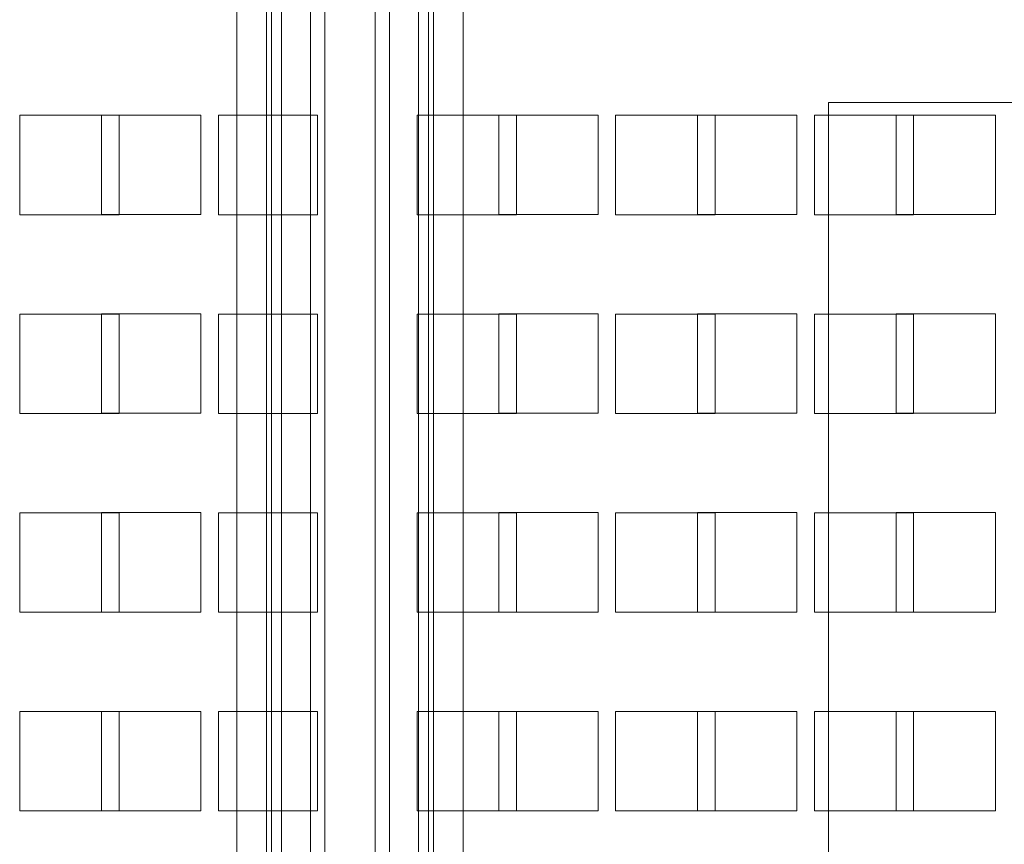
# Model space of a CAD drawing. Header units: inches. Extents: x 1 to 109, y 1 to 85.
# Tile 611 of 656: x 93.24 to 94.89, y 22.53 to 23.91. Entities that reach past the tile are written whole.
import ezdxf

# ---------------------------------------------------------------- set-up
doc = ezdxf.new("R2010")
doc.units = ezdxf.units.IN
doc.header["$MEASUREMENT"] = 0

msp = doc.modelspace()

# ---------------------------------------------------------------- linework, layer by layer
at = {"color": 7, "linetype": 'Continuous', "lineweight": 15, "ltscale": 5}
for p, q in [((93.601, 13.5399), (93.601, 29.7899)), ((93.6508, 29.7899), (93.6508, 13.5399)), ((93.6591, 29.7899), (93.6591, 13.5399)), ((93.6757, 29.7899), (93.6757, 13.5399)), ((93.7247, 29.7899), (93.7247, 13.5399)), ((93.7484, 13.5399), (93.7484, 29.7899)), ((93.8332, 29.7899), (93.8332, 13.5399)), ((93.8569, 13.5399), (93.8569, 29.7899)), ((93.9059, 13.5399), (93.9059, 29.7899)), ((93.9225, 13.5399), (93.9225, 29.7899)), ((93.9308, 13.5399), (93.9308, 29.7899)), ((93.9806, 29.7899), (93.9806, 13.5399)), ((94.5936, 23.7694), (96.1478, 23.7694)), ((94.5936, 17.9685), (94.5936, 23.7694)), ((93.2366, 23.7481), (93.2366, 23.5814)), ((93.4033, 23.7481), (93.2366, 23.7481)), ((93.3741, 23.7483), (93.5408, 23.7483)), ((93.3741, 23.5816), (93.3741, 23.7483)), ((93.4033, 23.5814), (93.4033, 23.7481)), ((93.5408, 23.7483), (93.5408, 23.5816)), ((93.57, 23.7481), (93.57, 23.5814)), ((93.7366, 23.7481), (93.57, 23.7481)), ((93.7366, 23.5814), (93.7366, 23.7481)), ((93.9033, 23.7481), (93.9033, 23.5814)), ((94.07, 23.7481), (93.9033, 23.7481)), ((94.0408, 23.5816), (94.0408, 23.7483)), ((94.0408, 23.7483), (94.2075, 23.7483)), ((94.07, 23.5814), (94.07, 23.7481)), ((94.2075, 23.7483), (94.2075, 23.5816)), ((94.2366, 23.7481), (94.2366, 23.5814)), ((94.4033, 23.7481), (94.2366, 23.7481)), ((94.3741, 23.7483), (94.5408, 23.7483)), ((94.3741, 23.5816), (94.3741, 23.7483)), ((94.4033, 23.5814), (94.4033, 23.7481)), ((94.5408, 23.7483), (94.5408, 23.5816)), ((94.57, 23.7481), (94.57, 23.5814)), ((94.7366, 23.7481), (94.57, 23.7481)), ((94.7075, 23.7483), (94.8741, 23.7483)), ((94.7075, 23.5816), (94.7075, 23.7483)), ((94.7366, 23.5814), (94.7366, 23.7481)), ((94.8741, 23.7483), (94.8741, 23.5816)), ((93.2366, 23.5814), (93.4033, 23.5814)), ((93.5408, 23.5816), (93.3741, 23.5816)), ((93.57, 23.5814), (93.7366, 23.5814)), ((93.9033, 23.5814), (94.07, 23.5814)), ((94.2075, 23.5816), (94.0408, 23.5816)), ((94.2366, 23.5814), (94.4033, 23.5814)), ((94.5408, 23.5816), (94.3741, 23.5816)), ((94.57, 23.5814), (94.7366, 23.5814)), ((94.8741, 23.5816), (94.7075, 23.5816)), ((93.2366, 23.4148), (93.2366, 23.2481)), ((93.4033, 23.4148), (93.2366, 23.4148)), ((93.3741, 23.2483), (93.3741, 23.4149)), ((93.3741, 23.4149), (93.5408, 23.4149)), ((93.4033, 23.2481), (93.4033, 23.4148)), ((93.5408, 23.4149), (93.5408, 23.2483)), ((93.57, 23.4148), (93.57, 23.2481)), ((93.7366, 23.4148), (93.57, 23.4148)), ((93.7366, 23.2481), (93.7366, 23.4148)), ((93.9033, 23.4148), (93.9033, 23.2481)), ((94.07, 23.4148), (93.9033, 23.4148)), ((94.0408, 23.4149), (94.2075, 23.4149)), ((94.0408, 23.2483), (94.0408, 23.4149)), ((94.07, 23.2481), (94.07, 23.4148)), ((94.2075, 23.4149), (94.2075, 23.2483)), ((94.2366, 23.4148), (94.2366, 23.2481)), ((94.4033, 23.4148), (94.2366, 23.4148)), ((94.3741, 23.4149), (94.5408, 23.4149)), ((94.3741, 23.2483), (94.3741, 23.4149)), ((94.4033, 23.2481), (94.4033, 23.4148)), ((94.5408, 23.4149), (94.5408, 23.2483)), ((94.57, 23.4148), (94.57, 23.2481)), ((94.7366, 23.4148), (94.57, 23.4148)), ((94.7075, 23.4149), (94.8741, 23.4149)), ((94.7075, 23.2483), (94.7075, 23.4149)), ((94.7366, 23.2481), (94.7366, 23.4148)), ((94.8741, 23.4149), (94.8741, 23.2483)), ((93.2366, 23.2481), (93.4033, 23.2481)), ((93.5408, 23.2483), (93.3741, 23.2483)), ((93.57, 23.2481), (93.7366, 23.2481)), ((93.9033, 23.2481), (94.07, 23.2481)), ((94.2075, 23.2483), (94.0408, 23.2483)), ((94.2366, 23.2481), (94.4033, 23.2481)), ((94.5408, 23.2483), (94.3741, 23.2483)), ((94.57, 23.2481), (94.7366, 23.2481)), ((94.8741, 23.2483), (94.7075, 23.2483)), ((93.2366, 23.0814), (93.2366, 22.9148)), ((93.4033, 23.0814), (93.2366, 23.0814)), ((93.3741, 22.9149), (93.3741, 23.0816)), ((93.3741, 23.0816), (93.5408, 23.0816)), ((93.4033, 22.9148), (93.4033, 23.0814)), ((93.5408, 23.0816), (93.5408, 22.9149)), ((93.57, 23.0814), (93.57, 22.9148)), ((93.7366, 23.0814), (93.57, 23.0814)), ((93.7366, 22.9148), (93.7366, 23.0814)), ((93.9033, 23.0814), (93.9033, 22.9148)), ((94.07, 23.0814), (93.9033, 23.0814)), ((94.0408, 22.9149), (94.0408, 23.0816)), ((94.0408, 23.0816), (94.2075, 23.0816)), ((94.07, 22.9148), (94.07, 23.0814)), ((94.2075, 23.0816), (94.2075, 22.9149)), ((94.2366, 23.0814), (94.2366, 22.9148)), ((94.4033, 23.0814), (94.2366, 23.0814)), ((94.3741, 23.0816), (94.5408, 23.0816)), ((94.3741, 22.9149), (94.3741, 23.0816)), ((94.4033, 22.9148), (94.4033, 23.0814)), ((94.5408, 23.0816), (94.5408, 22.9149)), ((94.7366, 23.0814), (94.57, 23.0814)), ((94.57, 23.0814), (94.57, 22.9148)), ((94.7075, 23.0816), (94.8741, 23.0816)), ((94.7075, 22.9149), (94.7075, 23.0816)), ((94.7366, 22.9148), (94.7366, 23.0814)), ((94.8741, 23.0816), (94.8741, 22.9149)), ((93.2366, 22.9148), (93.4033, 22.9148)), ((93.5408, 22.9149), (93.3741, 22.9149)), ((93.57, 22.9148), (93.7366, 22.9148)), ((93.9033, 22.9148), (94.07, 22.9148)), ((94.2075, 22.9149), (94.0408, 22.9149)), ((94.2366, 22.9148), (94.4033, 22.9148)), ((94.5408, 22.9149), (94.3741, 22.9149)), ((94.57, 22.9148), (94.7366, 22.9148)), ((94.8741, 22.9149), (94.7075, 22.9149)), ((93.2366, 22.7481), (93.2366, 22.5814)), ((93.4033, 22.7481), (93.2366, 22.7481)), ((93.3741, 22.7483), (93.5408, 22.7483)), ((93.3741, 22.5816), (93.3741, 22.7483)), ((93.4033, 22.5814), (93.4033, 22.7481)), ((93.5408, 22.7483), (93.5408, 22.5816)), ((93.57, 22.7481), (93.57, 22.5814)), ((93.7366, 22.7481), (93.57, 22.7481)), ((93.7366, 22.5814), (93.7366, 22.7481)), ((94.07, 22.7481), (93.9033, 22.7481)), ((93.9033, 22.7481), (93.9033, 22.5814)), ((94.0408, 22.5816), (94.0408, 22.7483)), ((94.0408, 22.7483), (94.2075, 22.7483)), ((94.07, 22.5814), (94.07, 22.7481)), ((94.2075, 22.7483), (94.2075, 22.5816)), ((94.2366, 22.7481), (94.2366, 22.5814)), ((94.4033, 22.7481), (94.2366, 22.7481)), ((94.3741, 22.5816), (94.3741, 22.7483)), ((94.3741, 22.7483), (94.5408, 22.7483)), ((94.4033, 22.5814), (94.4033, 22.7481)), ((94.5408, 22.7483), (94.5408, 22.5816)), ((94.57, 22.7481), (94.57, 22.5814)), ((94.7366, 22.7481), (94.57, 22.7481)), ((94.7075, 22.7483), (94.8741, 22.7483)), ((94.7075, 22.5816), (94.7075, 22.7483)), ((94.7366, 22.5814), (94.7366, 22.7481)), ((94.8741, 22.7483), (94.8741, 22.5816)), ((93.2366, 22.5814), (93.4033, 22.5814)), ((93.5408, 22.5816), (93.3741, 22.5816)), ((93.57, 22.5814), (93.7366, 22.5814)), ((93.9033, 22.5814), (94.07, 22.5814)), ((94.2075, 22.5816), (94.0408, 22.5816)), ((94.2366, 22.5814), (94.4033, 22.5814)), ((94.5408, 22.5816), (94.3741, 22.5816)), ((94.57, 22.5814), (94.7366, 22.5814)), ((94.8741, 22.5816), (94.7075, 22.5816))]:
    msp.add_line(p, q, dxfattribs=at)

doc.saveas('drawing.dxf')
